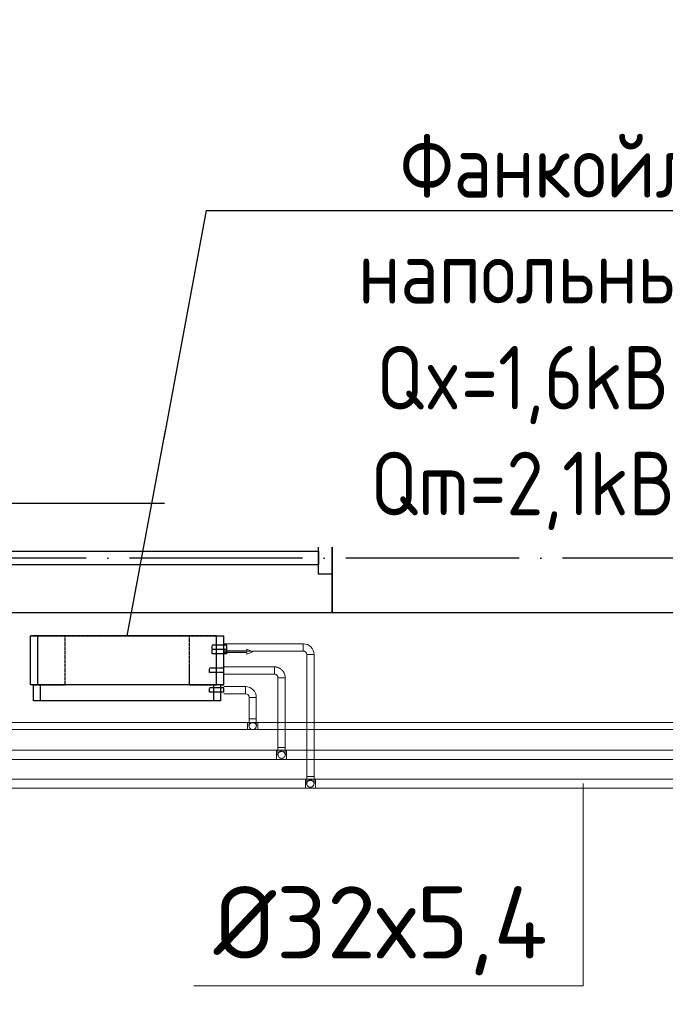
# Model space of a CAD drawing. Header units: millimetres. Extents: x 9824119 to 13672909, y -72394 to 462135.
# Tile 408 of 656: x 10244553 to 10246790, y 21917 to 25328. Entities that reach past the tile are written whole.
import ezdxf
from ezdxf import colors
from ezdxf.entities.mleader import LeaderData, LeaderLine
from ezdxf.math import Vec2, Vec3

# ---------------------------------------------------------------- set-up
doc = ezdxf.new("R2010")
doc.units = ezdxf.units.MM
for name, pattern in [('ACAD_ISO04W100', [30, 24, -3, 0, -3]), ('Hidden', [3, 2, -1]), ('UnderFloor', [7.5, 6, -1.5])]:
    doc.linetypes.add(name, pattern=pattern)
for name, color, linetype in [('1', 7, 'Continuous'), ('MAGI_GENERAL', 7, 'Continuous'), ('PIPE-H1', 7, 'Continuous'), ('PIPE-H1-COMPONENT-', 7, 'Continuous'), ('PIPE-H1-TEXT', 7, 'Continuous')]:
    doc.layers.add(name, color=color, linetype=linetype)
doc.layers.add('Оси', color=1, linetype='ACAD_ISO04W100', lineweight=0)
doc.styles.add('ICOCPEUR', font='isocpeur.ttf')
doc.styles.add('ISO_1.0', font='isocpeur.ttf')
doc.styles.add('ISOCPEUR', font='isocpeui.ttf')
doc.styles.add('СПДС', font='isocpeur.ttf')

# ---------------------------------------------------------------- blocks, each defined once
blk = doc.blocks.new('A$C20AA0F24')
at = {"color": 5}
for points in [[(-1878, 241.4), (-458, 241.4), (-458, 621.4), (-1878, 621.4)], [(-1830.5, 375.9), (-1830.5, 486.9), (-1878, 486.9), (-1878, 375.9)], [(-458, 375.9), (-458, 486.9), (-505.5, 486.9), (-505.5, 375.9)], [(-505.5, 407.7), (-505.5, 455.2), (-1830.5, 455.2), (-1830.5, 407.7)]]:
    blk.add_lwpolyline(points, close=True, dxfattribs=at)
blk = doc.blocks.new('ршролрролрр')
at = {"color": 253, "lineweight": 25}
blk.add_lwpolyline([(1593654.1, 1344702.2), (1592264.1, 1344702.2), (1592264.1, 1345082.2), (1593654.1, 1345082.2)], close=True, dxfattribs=at)
at = {"layer": 'Оси', "color": 18, "lineweight": 25, "ltscale": 25, "true_color": 0x000000}
blk.add_line((1608664.1, 1344892.2), (1570284.6, 1344892.2), dxfattribs=at)
at = {"color": 253, "lineweight": 25, "xscale": -1}
blk.add_blockref('A$C20AA0F24', (1590386.1, 1344460.7), dxfattribs=at)
blk = doc.blocks.new('_None')
blk = doc.blocks.new('*U3011')
at = {"layer": 'PIPE-H1-TEXT', "color": 7, "linetype": 'Continuous', "lineweight": 15}
for p, q in [((10246505.7, 22681.2, 12.5), (10246505.7, 21981.2, 12.5)), ((10246505.7, 21981.2, 12.5), (10245156.1, 21981.2, 12.5))]:
    blk.add_line(p, q, dxfattribs=at)
at = {"layer": 'PIPE-H1-TEXT', "color": 1, "linetype": 'Continuous', "lineweight": 15, "style": 'ICOCPEUR'}
blk.add_text('%%c32х5,4', height=250, dxfattribs=at).set_placement((10245224.7, 22075.5, 12.5))
blk = doc.blocks.new('*U3156')
at = {"layer": 'PIPE-H1', "color": 82, "linetype": 'Continuous', "lineweight": 20}
for p, q in [((10245342.8, 22893.5, 12.5), (10245377.8, 22893.5, 12.5)), ((10245342.8, 22868.5, 12.5), (10245377.8, 22868.5, 12.5))]:
    blk.add_line(p, q, dxfattribs=at)
at = {"layer": 'PIPE-H1', "color": 82, "linetype": 'Continuous', "lineweight": 20, "extrusion": (1, 0, 0)}
for centre in [(10245342.8, 22881, 12.5), (10245377.8, 22881, 12.5)]:
    blk.add_ellipse(centre, major_axis=(0, 12.5), ratio=1, start_param=0, end_param=3.141593, dxfattribs=at)
blk = doc.blocks.new('*U3157')
at = {"layer": 'PIPE-H1', "color": 82, "linetype": 'Continuous', "lineweight": 20}
for p, q in [((10245342.8, 22893.5, 12.5), (10238597.8, 22893.5, 12.5)), ((10245342.8, 22868.5, 12.5), (10238597.8, 22868.5, 12.5))]:
    blk.add_line(p, q, dxfattribs=at)
blk = doc.blocks.new('*U3158')
at = {"layer": 'PIPE-H1', "color": 7, "linetype": 'Continuous', "lineweight": -3}
for p, q in [((10245360.3, 22881, 285), (10245360.3, 22881, 284)), ((10245360.3, 22881, 35), (10245360.3, 22881, 34))]:
    blk.add_line(p, q, dxfattribs=at)
blk = doc.blocks.new('*U3159')
at = {"layer": 'PIPE-H1', "color": 82, "linetype": 'Continuous', "lineweight": 20, "extrusion": (0, 1, 0)}
blk.add_ellipse((10245360.3, 22906, 560), major_axis=(-12.5, 0), ratio=1, start_param=0, end_param=3.141593, dxfattribs=at)
at = {"layer": 'PIPE-H1', "color": 82, "linetype": 'Continuous', "lineweight": 20, "extrusion": (1, 0, 0)}
for centre in [(10245347.8, 22906, 535), (10245372.8, 22906, 535)]:
    blk.add_ellipse(centre, major_axis=(0, 0, 25), ratio=1, start_param=0, end_param=1.570796, dxfattribs=at)
at = {"layer": 'PIPE-H1', "color": 1, "linetype": 'UnderFloor', "lineweight": -3, "extrusion": (0, 0, -1)}
blk.add_ellipse((10245360.3, 22881, 535), major_axis=(-12.5, 0), ratio=1, start_param=0, end_param=3.141593, dxfattribs=at)
at = {"layer": 'PIPE-H1', "color": 82, "linetype": 'Continuous', "lineweight": 20, "extrusion": (0, 0, -1)}
blk.add_ellipse((10245360.3, 22881, 535), major_axis=(12.5, 0), ratio=1, start_param=0, end_param=3.141593, dxfattribs=at)
blk = doc.blocks.new('*U3160')
at = {"layer": 'PIPE-H1', "color": 82, "linetype": 'Continuous', "lineweight": 20}
for p, q in [((10245347.8, 22980.2, 560), (10245347.8, 22906, 560)), ((10245372.8, 22980.2, 560), (10245372.8, 22906, 560))]:
    blk.add_line(p, q, dxfattribs=at)
blk = doc.blocks.new('*U3161')
at = {"layer": 'PIPE-H1', "color": 82, "linetype": 'Continuous', "lineweight": 20}
for major_axis in [(37.5, 0), (12.5, 0)]:
    blk.add_ellipse((10245335.3, 22980.2, 560), major_axis=major_axis, ratio=1, start_param=0, end_param=1.570796, dxfattribs=at)
at = {"layer": 'PIPE-H1', "color": 82, "linetype": 'Continuous', "lineweight": 20, "extrusion": (-1, 0, 0)}
blk.add_ellipse((10245335.3, 23005.2, 560), major_axis=(0, -12.5), ratio=1, start_param=0, end_param=3.141593, dxfattribs=at)
at = {"layer": 'PIPE-H1', "color": 82, "linetype": 'Continuous', "lineweight": 20, "extrusion": (0, -1, 0)}
blk.add_ellipse((10245360.3, 22980.2, 560), major_axis=(12.5, 0), ratio=1, start_param=0, end_param=3.141593, dxfattribs=at)
blk = doc.blocks.new('*U3162')
at = {"layer": 'PIPE-H1', "color": 82, "linetype": 'Continuous', "lineweight": 20}
for p, q in [((10245260.3, 23017.7, 560), (10245335.3, 23017.7, 560)), ((10245260.3, 22992.7, 560), (10245335.3, 22992.7, 560))]:
    blk.add_line(p, q, dxfattribs=at)
blk = doc.blocks.new('*U3164')
at = {"layer": 'PIPE-H1', "color": 82, "linetype": 'Continuous', "lineweight": 20}
for p, q in [((10248152.8, 22893.5, 12.5), (10245377.8, 22893.5, 12.5)), ((10248152.8, 22868.5, 12.5), (10245377.8, 22868.5, 12.5))]:
    blk.add_line(p, q, dxfattribs=at)
blk = doc.blocks.new('*U3270')
at = {"layer": 'PIPE-H1', "color": 5, "linetype": 'Hidden', "lineweight": 20}
for p, q in [((10248252.8, 22797.2, 12.5), (10245477.8, 22797.2, 12.5)), ((10248252.8, 22765.2, 12.5), (10245477.8, 22765.2, 12.5))]:
    blk.add_line(p, q, dxfattribs=at)
blk = doc.blocks.new('*U3277')
at = {"layer": 'PIPE-H1', "color": 1, "linetype": 'Continuous', "lineweight": 20}
for p, q in [((10248352.8, 22697.2, 12.5), (10245577.8, 22697.2, 12.5)), ((10248352.8, 22665.2, 12.5), (10245577.8, 22665.2, 12.5))]:
    blk.add_line(p, q, dxfattribs=at)
blk = doc.blocks.new('*U3283')
at = {"layer": 'PIPE-H1', "color": 5, "linetype": 'Hidden', "lineweight": 20}
for p, q in [((10245442.8, 22797.2, 12.5), (10245477.8, 22797.2, 12.5)), ((10245442.8, 22765.2, 12.5), (10245477.8, 22765.2, 12.5))]:
    blk.add_line(p, q, dxfattribs=at)
at = {"layer": 'PIPE-H1', "color": 5, "linetype": 'Hidden', "lineweight": 20, "extrusion": (1, 0, 0)}
for centre in [(10245442.8, 22781.2, 12.5), (10245477.8, 22781.2, 12.5)]:
    blk.add_ellipse(centre, major_axis=(0, 16), ratio=1, start_param=0, end_param=3.141593, dxfattribs=at)
blk = doc.blocks.new('*U3284')
at = {"layer": 'PIPE-H1', "color": 5, "linetype": 'Hidden', "lineweight": 20}
for p, q in [((10245442.8, 22797.2, 12.5), (10238697.8, 22797.2, 12.5)), ((10245442.8, 22765.2, 12.5), (10238697.8, 22765.2, 12.5))]:
    blk.add_line(p, q, dxfattribs=at)
blk = doc.blocks.new('*U3285')
at = {"layer": 'PIPE-H1', "color": 7, "linetype": 'Continuous', "lineweight": -3}
for p, q in [((10245460.3, 22781.2, 300), (10245460.3, 22781.2, 299)), ((10245460.3, 22781.2, 50), (10245460.3, 22781.2, 49))]:
    blk.add_line(p, q, dxfattribs=at)
blk = doc.blocks.new('*U3286')
at = {"layer": 'PIPE-H1', "color": 5, "linetype": 'Hidden', "lineweight": 20, "extrusion": (0, 1, 0)}
blk.add_ellipse((10245460.3, 22806.2, 575), major_axis=(-12.5, 0), ratio=1, start_param=0, end_param=3.141593, dxfattribs=at)
at = {"layer": 'PIPE-H1', "color": 5, "linetype": 'Hidden', "lineweight": 20, "extrusion": (1, 0, 0)}
for centre in [(10245447.8, 22806.2, 550), (10245472.8, 22806.2, 550)]:
    blk.add_ellipse(centre, major_axis=(0, 0, 25), ratio=1, start_param=0, end_param=1.570796, dxfattribs=at)
at = {"layer": 'PIPE-H1', "color": 1, "linetype": 'UnderFloor', "lineweight": -3, "extrusion": (0, 0, -1)}
blk.add_ellipse((10245460.3, 22781.2, 550), major_axis=(-12.5, 0), ratio=1, start_param=0, end_param=3.141593, dxfattribs=at)
at = {"layer": 'PIPE-H1', "color": 5, "linetype": 'Hidden', "lineweight": 20, "extrusion": (0, 0, -1)}
blk.add_ellipse((10245460.3, 22781.2, 550), major_axis=(12.5, 0), ratio=1, start_param=0, end_param=3.141593, dxfattribs=at)
blk = doc.blocks.new('*U3287')
at = {"layer": 'PIPE-H1', "color": 5, "linetype": 'Hidden', "lineweight": 20}
for p, q in [((10245447.8, 23048.2, 575), (10245447.8, 22806.2, 575)), ((10245472.8, 23048.2, 575), (10245472.8, 22806.2, 575))]:
    blk.add_line(p, q, dxfattribs=at)
blk = doc.blocks.new('*U3288')
at = {"layer": 'PIPE-H1', "color": 5, "linetype": 'Hidden', "lineweight": 20}
for major_axis in [(37.5, 0), (12.5, 0)]:
    blk.add_ellipse((10245435.3, 23048.2, 575), major_axis=major_axis, ratio=1, start_param=0, end_param=1.570796, dxfattribs=at)
at = {"layer": 'PIPE-H1', "color": 5, "linetype": 'Hidden', "lineweight": 20, "extrusion": (-1, 0, 0)}
blk.add_ellipse((10245435.3, 23073.2, 575), major_axis=(0, -12.5), ratio=1, start_param=0, end_param=3.141593, dxfattribs=at)
at = {"layer": 'PIPE-H1', "color": 5, "linetype": 'Hidden', "lineweight": 20, "extrusion": (0, -1, 0)}
blk.add_ellipse((10245460.3, 23048.2, 575), major_axis=(12.5, 0), ratio=1, start_param=0, end_param=3.141593, dxfattribs=at)
blk = doc.blocks.new('*U3289')
at = {"layer": 'PIPE-H1', "color": 5, "linetype": 'Hidden', "lineweight": 20}
for p, q in [((10245260.3, 23085.7, 575), (10245435.3, 23085.7, 575)), ((10245260.3, 23060.7, 575), (10245435.3, 23060.7, 575))]:
    blk.add_line(p, q, dxfattribs=at)
blk = doc.blocks.new('*U3290')
at = {"layer": 'PIPE-H1', "color": 1, "linetype": 'Continuous', "lineweight": 20}
for p, q in [((10245542.8, 22697.2, 12.5), (10245577.8, 22697.2, 12.5)), ((10245542.8, 22665.2, 12.5), (10245577.8, 22665.2, 12.5))]:
    blk.add_line(p, q, dxfattribs=at)
at = {"layer": 'PIPE-H1', "color": 1, "linetype": 'Continuous', "lineweight": 20, "extrusion": (1, 0, 0)}
for centre in [(10245542.8, 22681.2, 12.5), (10245577.8, 22681.2, 12.5)]:
    blk.add_ellipse(centre, major_axis=(0, 16), ratio=1, start_param=0, end_param=3.141593, dxfattribs=at)
blk = doc.blocks.new('*U3291')
at = {"layer": 'PIPE-H1', "color": 1, "linetype": 'Continuous', "lineweight": 20}
for p, q in [((10245542.8, 22697.2, 12.5), (10238797.8, 22697.2, 12.5)), ((10245542.8, 22665.2, 12.5), (10238797.8, 22665.2, 12.5))]:
    blk.add_line(p, q, dxfattribs=at)
blk = doc.blocks.new('*U3292')
at = {"layer": 'PIPE-H1', "color": 7, "linetype": 'Continuous', "lineweight": -3}
blk.add_line((10245560.3, 22681.2, 146), (10245560.3, 22681.2, 145), dxfattribs=at)
blk = doc.blocks.new('*U3293')
at = {"layer": 'PIPE-H1', "color": 1, "linetype": 'Continuous', "lineweight": 20, "extrusion": (0, 1, 0)}
blk.add_ellipse((10245560.3, 22706.2, 421), major_axis=(-12.5, 0), ratio=1, start_param=0, end_param=3.141593, dxfattribs=at)
at = {"layer": 'PIPE-H1', "color": 1, "linetype": 'Continuous', "lineweight": 20, "extrusion": (1, 0, 0)}
for centre in [(10245547.8, 22706.2, 396), (10245572.8, 22706.2, 396)]:
    blk.add_ellipse(centre, major_axis=(0, 0, 25), ratio=1, start_param=0, end_param=1.570796, dxfattribs=at)
at = {"layer": 'PIPE-H1', "color": 1, "linetype": 'UnderFloor', "lineweight": -3, "extrusion": (0, 0, -1)}
blk.add_ellipse((10245560.3, 22681.2, 396), major_axis=(-12.5, 0), ratio=1, start_param=0, end_param=3.141593, dxfattribs=at)
at = {"layer": 'PIPE-H1', "color": 1, "linetype": 'Continuous', "lineweight": 20, "extrusion": (0, 0, -1)}
blk.add_ellipse((10245560.3, 22681.2, 396), major_axis=(12.5, 0), ratio=1, start_param=0, end_param=3.141593, dxfattribs=at)
blk = doc.blocks.new('*U3294')
at = {"layer": 'PIPE-H1', "color": 1, "linetype": 'Continuous', "lineweight": 20}
for p, q in [((10245547.8, 23128.2, 421), (10245547.8, 22706.2, 421)), ((10245572.8, 23128.2, 421), (10245572.8, 22706.2, 421))]:
    blk.add_line(p, q, dxfattribs=at)
blk = doc.blocks.new('*U3295')
at = {"layer": 'PIPE-H1', "color": 1, "linetype": 'Continuous', "lineweight": 20}
for major_axis in [(37.5, 0), (12.5, 0)]:
    blk.add_ellipse((10245535.3, 23128.2, 421), major_axis=major_axis, ratio=1, start_param=0, end_param=1.570796, dxfattribs=at)
at = {"layer": 'PIPE-H1', "color": 1, "linetype": 'Continuous', "lineweight": 20, "extrusion": (-1, 0, 0)}
blk.add_ellipse((10245535.3, 23153.2, 421), major_axis=(0, -12.5), ratio=1, start_param=0, end_param=3.141593, dxfattribs=at)
at = {"layer": 'PIPE-H1', "color": 1, "linetype": 'Continuous', "lineweight": 20, "extrusion": (0, -1, 0)}
blk.add_ellipse((10245560.3, 23128.2, 421), major_axis=(12.5, 0), ratio=1, start_param=0, end_param=3.141593, dxfattribs=at)
blk = doc.blocks.new('*U3296')
at = {"layer": 'PIPE-H1', "color": 1, "linetype": 'Continuous', "lineweight": 20}
for p, q in [((10245260.3, 23165.7, 421), (10245535.3, 23165.7, 421)), ((10245260.3, 23140.7, 421), (10245535.3, 23140.7, 421))]:
    blk.add_line(p, q, dxfattribs=at)
blk = doc.blocks.new('*U3521')
at = {"layer": 'PIPE-H1-COMPONENT-', "color": 7, "linetype": 'Continuous', "lineweight": -3}
blk.add_line((10245260.3, 23153.2, 421), (10245260.3, 23153.2, 420), dxfattribs=at)
blk = doc.blocks.new('*U3522')
at = {"layer": 'PIPE-H1-COMPONENT-', "color": 11, "linetype": 'Continuous', "lineweight": 20}
for p, q in [((10245340.3, 23141.2, 360), (10245260.3, 23141.2, 360)), ((10245260.3, 23141.2, 360), (10245260.3, 23135.2, 360)), ((10245260.3, 23135.2, 360), (10245340.3, 23135.2, 360)), ((10245360.3, 23138.2, 360), (10245340.3, 23147.2, 360)), ((10245340.3, 23147.2, 360), (10245340.3, 23141.2, 360)), ((10245340.3, 23129.2, 360), (10245360.3, 23138.2, 360)), ((10245340.3, 23135.2, 360), (10245340.3, 23129.2, 360))]:
    blk.add_line(p, q, dxfattribs=at)
at = {"layer": 'PIPE-H1-COMPONENT-', "color": 11, "linetype": 'Continuous', "lineweight": 20, "extrusion": (1, 0, 0)}
blk.add_circle((23138.2, 360, 10245260.3), 7.5, dxfattribs=at)
blk = doc.blocks.new('*U3523')
at = {"layer": 'MAGI_GENERAL', "color": 1, "linetype": 'UnderFloor', "lineweight": -3}
for p, q in [((10244710.3, 23193.2, 100), (10244590.3, 23193.2, 100)), ((10244590.3, 23193.2, 100), (10244590.3, 23193.2)), ((10245235.3, 23193.2, 100), (10244590.3, 23193.2, 100)), ((10244590.3, 23193.2, 100), (10244590.3, 23193.2, 535.5)), ((10244710.3, 23023.2, 100), (10244710.3, 23193.2, 100)), ((10244710.3, 23193.2, 100), (10244710.3, 23193.2)), ((10245140.3, 23193.2, 100), (10245140.3, 23023.2, 100)), ((10245235.3, 23193.2, 100), (10245140.3, 23193.2, 100)), ((10245140.3, 23193.2, 100), (10245140.3, 23193.2)), ((10245260.3, 23160.7, 421), (10245220.3, 23160.7, 421)), ((10245260.3, 23130.7, 100), (10245260.3, 23193.2, 100)), ((10245260.3, 23193.2, 100), (10245260.3, 23193.2)), ((10245260.3, 23193.2, 535.5), (10245260.3, 23193.2, 100)), ((10245260.3, 23130.7, 100), (10245260.3, 23193.2, 100)), ((10245260.3, 23145.7, 421), (10245220.3, 23145.7, 421)), ((10245260.3, 23130.7, 360), (10245220.3, 23130.7, 360)), ((10245249.9, 23080.7, 575), (10245210.3, 23080.7, 575)), ((10245249.9, 23065.7, 575), (10245210.3, 23065.7, 575)), ((10245260.3, 23065.7, 100), (10245260.3, 23080.7, 100)), ((10245260.3, 23065.7, 535.5), (10245260.3, 23080.7, 535.5)), ((10245260.3, 23065.7, 100), (10245260.3, 23080.7, 100)), ((10244590.3, 23023.2, 100), (10244590.3, 23023.2)), ((10244590.3, 23023.2, 535.5), (10244590.3, 23023.2, 100)), ((10245225.3, 23023.2, 100), (10244600.3, 23023.2, 100)), ((10244600.3, 23023.2, 100), (10244600.3, 23023.2, 535.5)), ((10244600.3, 23023.2, 535.5), (10244615.3, 23023.2, 586.2)), ((10244600.3, 23023.2, 100), (10244710.3, 23023.2, 100)), ((10244600.3, 23023.2, 100), (10244625.3, 23023.2, 100)), ((10244710.3, 23023.2, 100), (10244710.3, 23023.2)), ((10245140.3, 23023.2, 100), (10245225.3, 23023.2, 100)), ((10245140.3, 23023.2, 100), (10245140.3, 23023.2)), ((10245243.1, 23012.7, 560), (10245210.3, 23012.7, 560)), ((10245243.1, 22997.7, 560), (10245210.3, 22997.7, 560)), ((10245225.3, 23023.2, 620), (10245235.3, 23023.2, 586.2)), ((10245250.3, 23023.2, 535.5), (10245250.3, 23023.2, 100)), ((10245250.3, 22997.7, 100), (10245250.3, 23023.2, 100)), ((10245250.3, 23023.2, 100), (10245260.3, 23023.2, 100)), ((10245250.3, 23023.2, 100), (10245260.3, 23023.2, 100)), ((10245250.3, 22997.7, 535.5), (10245250.3, 23012.7, 535.5)), ((10245260.3, 23023.2, 100), (10245260.3, 23023.2)), ((10245260.3, 23023.2, 100), (10245260.3, 23023.2, 535.5)), ((10244600.3, 22968.2, 535.5), (10244600.3, 22968.2, 100)), ((10245250.3, 22968.2, 100), (10245250.3, 22968.2, 535.5))]:
    blk.add_line(p, q, dxfattribs=at)
at = {"layer": 'MAGI_GENERAL', "color": 7, "linetype": 'Continuous', "lineweight": -3}
for p, q in [((10244590.3, 23023.2, 535.5), (10244590.3, 23193.2, 535.5)), ((10244590.3, 23193.2, 535.5), (10244615.3, 23193.2, 630)), ((10244615.3, 23023.2, 630), (10244615.3, 23193.2, 630)), ((10244615.3, 23193.2, 630), (10245235.3, 23193.2, 630)), ((10245235.3, 23023.2, 630), (10245235.3, 23193.2, 630)), ((10245235.3, 23193.2, 630), (10245260.3, 23193.2, 535.5)), ((10245260.3, 23080.7, 535.5), (10245260.3, 23193.2, 535.5)), ((10245270.3, 23160.7, 421), (10245260.3, 23160.7, 421)), ((10245270.3, 23145.7, 421), (10245260.3, 23145.7, 421)), ((10245270.3, 23130.7, 360), (10245260.3, 23130.7, 360)), ((10245260.3, 23080.7, 575), (10245249.9, 23080.7, 575)), ((10245260.3, 23065.7, 575), (10245249.9, 23065.7, 575)), ((10245260.3, 23023.2, 535.5), (10245260.3, 23065.7, 535.5)), ((10244615.3, 23023.2, 630), (10244590.3, 23023.2, 535.5)), ((10244600.3, 22968.2, 535.5), (10244600.3, 23023.2, 535.5)), ((10245235.3, 23023.2, 630), (10244615.3, 23023.2, 630)), ((10244625.3, 22968.2, 620), (10244625.3, 23023.2, 620)), ((10245225.3, 22968.2, 620), (10245225.3, 23023.2, 620)), ((10245260.3, 23023.2, 535.5), (10245235.3, 23023.2, 630)), ((10245260.3, 23012.7, 560), (10245243.1, 23012.7, 560)), ((10245260.3, 22997.7, 560), (10245243.1, 22997.7, 560)), ((10245250.3, 23012.7, 535.5), (10245250.3, 23023.2, 535.5)), ((10245250.3, 22968.2, 535.5), (10245250.3, 22997.7, 535.5)), ((10244625.3, 22968.2, 620), (10244600.3, 22968.2, 535.5)), ((10245225.3, 22968.2, 620), (10244625.3, 22968.2, 620)), ((10245250.3, 22968.2, 535.5), (10245225.3, 22968.2, 620))]:
    blk.add_line(p, q, dxfattribs=at)
at = {"layer": 'MAGI_GENERAL', "color": 1, "linetype": 'UnderFloor', "lineweight": -3, "extrusion": (-1, 0, 0)}
for centre in [(10245220.3, 23153.2, 421), (10245220.3, 23138.2, 360), (10245210.3, 23073.2, 575), (10245210.3, 23005.2, 560)]:
    blk.add_ellipse(centre, major_axis=(0, -7.5), ratio=1, start_param=0, end_param=3.141593, dxfattribs=at)
at = {"layer": 'MAGI_GENERAL', "color": 7, "linetype": 'Continuous', "lineweight": -3, "extrusion": (-1, 0, 0)}
for centre in [(10245270.3, 23153.2, 421), (10245270.3, 23138.2, 360), (10245260.3, 23073.2, 575), (10245260.3, 23005.2, 560)]:
    blk.add_ellipse(centre, major_axis=(0, -7.5), ratio=1, start_param=0, end_param=3.141593, dxfattribs=at)

msp = doc.modelspace()

# ---------------------------------------------------------------- block references
msp.add_blockref('ршролрролрр', (8653371.2, -1321429.7))
at = {"layer": 'PIPE-H1'}
for name in ['*U3296', '*U3295', '*U3294', '*U3289', '*U3288', '*U3287', '*U3162', '*U3161', '*U3160', '*U3157', '*U3156', '*U3159', '*U3164', '*U3158', '*U3284', '*U3283', '*U3286', '*U3270', '*U3285', '*U3291', '*U3290', '*U3293', '*U3277', '*U3292']:
    msp.add_blockref(name, (0, 0), dxfattribs=at)
at = {"layer": 'PIPE-H1-COMPONENT-'}
for name in ['*U3521', '*U3522']:
    msp.add_blockref(name, (0, 0), dxfattribs=at)
at = {"layer": 'PIPE-H1-TEXT'}
msp.add_blockref('*U3011', (0, 0), dxfattribs=at)

# ---------------------------------------------------------------- next in the draw order: leaders
at = {"color": 5, "lineweight": 25, "ltscale": 15}
ml = msp.add_multileader_mtext('Standard', dxfattribs=at)
ml.set_content('{\\fGOST Common|b0|i0|c204|p34;\\W0.9;\\C256;Фанкойл напольный Qx=1,6kBm Qm=2,1kBm}', color=14, style='СПДС')
ml.set_leader_properties()
ml.set_arrow_properties(name='NONE')
ml.build(insert=Vec2(0, 0))
ml.multileader.update_dxf_attribs({"text_left_attachment_type": 6, "text_right_attachment_type": 6, "dogleg_length": 0.36, "arrow_head_size": 100})
ctx = ml.context
ctx.base_point, ctx.char_height, ctx.arrow_head_size, ctx.plane_origin = Vec3(10245200.8, 24667.1, 630), 220, 100, Vec3(10234713.5, 37888.2, 630)
ctx.left_attachment, ctx.right_attachment, ctx.text_align_type = 6, 6, 1
notes = []
notes.append((ctx, [(1, (1, 1, 0), (10245200.5, 24667.1, 630), (1, 0), 0.36, [(1, [(10244925.3, 23193.2, 630)], 0, [])])]))
ctx.mtext.insert, ctx.mtext.width, ctx.mtext.defined_height, ctx.mtext.alignment, ctx.mtext.flow_direction = Vec3(10246385.1, 24931.1, 630), 2438.932, 630, 2, 5
ctx.mtext.has_bg_fill, ctx.mtext.bg_color, ctx.mtext.bg_scale_factor, ctx.mtext.bg_transparency, ctx.mtext.use_window_bg_color = 1, -1027028792, 1.5, 0, 1
for ctx, leaders in notes:
    for number, flags, end, landing, length, lines in leaders:
        leader = LeaderData()
        leader.index, (leader.has_last_leader_line, leader.has_dogleg_vector, leader.attachment_direction) = number, flags
        leader.last_leader_point, leader.dogleg_vector, leader.dogleg_length = Vec3(end), Vec3(landing), length
        for number, points, colour, breaks in lines:
            line = LeaderLine()
            line.index, line.vertices, line.color, line.breaks = number, Vec3.list(points), colors.encode_raw_color(colour), breaks
            leader.lines.append(line)
        ctx.leaders.append(leader)

# ---------------------------------------------------------------- next in the draw order: block references
at = {"layer": 'MAGI_GENERAL'}
msp.add_blockref('*U3523', (0, 0), dxfattribs=at)

# ---------------------------------------------------------------- next in the draw order: texts
at = {"char_height": 300, "attachment_point": 1, "style": 'ISOCPEUR'}
for s, insert, width in [('\\pi13638.10589;{\\fISOCPEUR|b0|i0|c204|p34;\\H1.66667x;\\L\\C7;\\P\\pi10874.35036;\\H1.1x;Общие указания\\l\\P\\pi13638.10589;\\P\\pi-900,l1200,t1200;\\H0.72727x;1.^IПроект выполнен на основании задания заказчика и задания на проектирование архитектурно-строительных чертежей.\\P2.^IПроект соответствует действующим нормам :\\P\\pl900,t900;\\fSymbol|b0|i0|c2|p18;·^I\\fISOCPEUR|b0|i0|c204|p34;КМК 2. 04.05-97* "Отопление, вентиляция и кондиционирование воздуха".\\P\\fSymbol|b0|i0|c2|p18;·^I\\fISOCPEUR|b0|i0|c204|p34;ШНК 2.08.02-09* "Общественные здания и сооружение" \\P\\fSymbol|b0|i0|c2|p18;·^I\\fISOCPEUR|b0|i0|c204|p34;КМК 2.01.01-94 "Климатические и физико-геологические данные для проектирования".\\P\\fSymbol|b0|i0|c2|p18;·^I\\fISOCPEUR|b0|i0|c204|p34;КМК 2.01.04-97* "Строительная теплотехника".\\P\\fSymbol|b0|i0|c2|p18;·^I\\fISOCPEUR|b0|i0|c204|p34;ГОСТ 21.602-2003 "Правила выполнения рабочей документации отопления, вентиляции и кондиционирования".\\P\\fSymbol|b0|i0|c2|p18;·^I\\fISOCPEUR|b0|i0|c204|p34;ШНК \\fISOCPEUR|b0|i0|c186|p34;2.01.02-04\\fISOCPEUR|b0|i0|c204|p34; - \\fISOCPEUR|b0|i0|c186|p34;"\\fISOCPEUR|b0|i0|c204|p34;Пожарная безопасность зданий и сооружений\\fISOCPEUR|b0|i0|c186|p34;"\\fISOCPEUR|b0|i0|c204|p34;;\\P\\pl1200,t1200;3.^I  Расчетные параметры наружного воздуха для проектирования отопления, вентиляции и кондиционирования воздуха приняты по КМК 2.01.01-94.\\P\\pi-300,l300,tz;      Для проектирования отопления, вентиляции и кондиционирования воздуха: \\P\\pl1500,t1500;-^IХолодный  период  года Тн\\fISOCPEUR|b0|i0|c186|p34;=-14.0°C\\fISOCPEUR|b0|i0|c204|p34;; I=-12,4 кДж/кг (Парам. Б);\\P-^IТеплый  период  года Тн=33°C; I=55,7 кДж/кг  (Парам. А);\\P-^IТеплый  период  года Тн=37,5°C; I=65,2 кДж/кг (Парам. Б);\\P-^IСкорость ветра  - V=1,6 м/сек - холодный период;\\P-^IСкорость ветра  - V=1,9 м/сек - теплый  период;\\P-^IПродолжительность отопительного периода  Zот.пер.=129суток;\\P-^IСредняя температура отопительного периода  tот.пер.=2,7°C;\\P-^IБарометрическое давление в районе строительства Рбар=950 Гпа.\\P\\pi600,l0,tz;\\P\\pi11458.1097;\\LТЕПЛОСНАБЖЕНИЕ\\P\\pi13638.10589;\\l\\P\\pi0;\\C0;В качестве источника тепла выбран установленный во дворе здания тепловой насос, рассчитанный на работу в температурном режиме 40–30 °C.^J^JСистема отопления спроектирована как двухтрубная, в ней используются напольный фанкойл.\\P^JОсновным источником тепла является тепловой насос. \\P^JОсновное охлаждение осуществляется с помощью\\Pтепловых насосов. Для отвода конденсата, образующегося в фанкойлах, предусмотрены дренажные трубы. Основные водосточные и обратные трубы выполнены из полипропилена. \\P\\pi600;^JОсновные подающие и обратные трубы выполнены из полипропилена. Слив воды из системы осуществляется через регулировочный узел. Для снижения теплопотерь через трубы выполнены работы по теплоизоляции.\\C7; \\P\\pi12278.10827;\\LОТОПЛЕНИЕ\\l\\P\\pi0;  Для достижения  комфортных условий в зимнее время и компенсации теплопотерь в помещениях установлены \\C0;фанкойл\\C7;ы обеспечивающие в помещениях нормируемую температуру воздуха:\\P\\pi-300,l1500,t1500;-^IКабинет врача +20°C.\\P-^IЗал       +22°C.\\P-^IФизиотерапия     +21°C.\\P\\pi0,l0,tz;   На каждом приборе предусматривается устанавка термостатического клапана и запорного крана. Рекомендуется применить трубопроводы стабильные полипропиленовые. Система теплоснабжения \\C0;фанкойл\\C7;ов двухтрубная с принудительной циркуляцией, горизонтальная. Удаление воздуха осуществляется из воздухоспускных кранов установленных в \\C0;фанкойл\\C7;ах. Все монтажные и наладочные работы проводить в соответствии с нормативными документами и инструкциям фирм-изготовителя.}', (9986122.2, 27067.1), 27276.212), ('{\\fISOCPEUR|b0|i0|c204|p34;\\C7;^I\\A1;\\L\\P\\pi10515.36534;\\H1.33333x;ВЕНТИЛЯЦИЯ\\P\\pi0;\\l^IВ здании предусмотрена приточно-вытяжная вентиляция с естественным и \\Pмеханическим побуждением, для функционально различных и конструктивно раздельных групп \\Pпомещений.   ^I  \\P^IТакже предусматривается естественная вентиляция с удалением и поступлением воздуха через окна и двери.\\P^IУдаление воздуха из помещений производится с помощью вытяжных решеток.\\P^IМатериал воздуховодов - тонколистовая оцинкованная сталь по ГОСТ 14918-80.\\P^IВоздуховоды систем вытяжной вентиляции выполняются класса "Н" (нормально плотный).\\P^IМонтаж систем вентиляции выполнить в соответствии с \\A0;КМК 3.05.01.-9\\A1;7\\P\\A0;\\L\\P\\pi12075.36144;\\P\\pi7995.37164;ПРИМЕЧАНИЯ (ТЕПЛОСНАБЖЕНИЕ)\\P\\pi-900,l900,t900;\\l1.^IЧертеж читать совместно со спецификацией и с другими разделами проекта.\\P2.^IМонтаж оборудования и трубопроводов производить в соответствии с местными \\P\\pi0;действующими нормами и правилами, и требованиями завода-изготовителя оборудования.\\P\\pi-900;3.^IТрубопроводы системы теплоснабжения радиаторов приняты полипропиленовыми.\\P4.^IНа планах и схемах указаны наружный диаметр и толщина стенки полипропиленовых \\P\\pi0;трубопроводов.\\P\\pi-900;5.^IПриборы и трубопроводы нанесены условно.\\P6.^IУклон трубопроводов выполнить согласно схемам в сторону ближайшего вертикального \\P\\pi0;стояка.\\P\\pi-900;7.^IВсе отметки указаны от уровня пола этажа. \\P8.^IКрепить трубу в штробе каждые 2 метра.\\P9.^IТрубопроводы отопления, прокладываемые в полу покрыть трубчатой тепловой изоляцией \\P\\pi0;из вспученного полителена "Isocom" толщиной 9 мм.\\P\\pi-900;10.^IДиаметры запорно-регулирующей арматуры и фильтров соответствуют диаметру \\P\\pi0;трубопроводов, если не указано иное.\\P\\pi3390,l600,tz;\\P\\pi5455.37799,l0;\\LПРИМЕЧАНИЯ (ВЕНТИЛЯЦИЯ И КОНДИЦИОНИРОВАНИЕ)\\l\\P\\pi-900,l900,t900;1.^IВентиляционные системы показаны условно.\\P2.^IЧертеж читать совместно со спецификацией и остальными разделами проекта \\P3.^IВсе неплотности при пересечении инженерными коммуникациями огнестойких стен, \\P\\pi0;перекрытий и перегородок заделать материалами, соответствующими по степени \\Pогнестойкости пересекаемым ограждениям.\\P\\pi-900;4.^IВ сан-узлах двери не оборудованные переточными решетками, предусмотреть с \\P\\pi0;подрезкой дверного полотна, высота щели не менее 20 мм. Если конструкция дверей не \\Pпозволяет предусмотреть щели в нижней части, то необходимо выполнить установку \\Pжалюзийной решетки в нижней половине двери.\\P\\pi-900;5.^IРазместить все приборы для измерения температуры, давления и скорости потока в \\P\\pi0;доступных местах с прямыми секциями труб или воздуховодов наверху или внизу, \\Pсогласно рекомендациям завода изготовителя для точности показаний.\\P\\pi-900;6.^IУстановить расположение диффузоров, отдушин и вентиляционных решеток согласно \\P\\pi0;архитектурным планам потолка, освещения и другим деталям/узлам потолка и \\Pвыполнить незначительные изменения для обеспечения соответствия.\\P\\pi-900;7.^IМонтаж оборудования выполнить в соответствии с местными нормами и правилами, а \\P\\pi0;так же требованиями завода-изготовителя оборудования \\P\\pi-900;8.^IВсе отметки оборудований даны от пола этажа.\\P}', (10015733.6, 26003.4), 24350.724)]:
    msp.add_mtext(s, dxfattribs=dict(at, insert=insert, width=width))
at = {"layer": '1', "lineweight": 20, "ltscale": 50, "insert": (10047177.2, 25279.7), "char_height": 350, "attachment_point": 1, "style": 'ISO_1.0'}
msp.add_mtext_dynamic_manual_height_columns('\\pi786.44418;Наименование расчетного параметра', width=9937.888, gutter_width=1750, heights=[0], dxfattribs=at)

doc.saveas('drawing.dxf')
